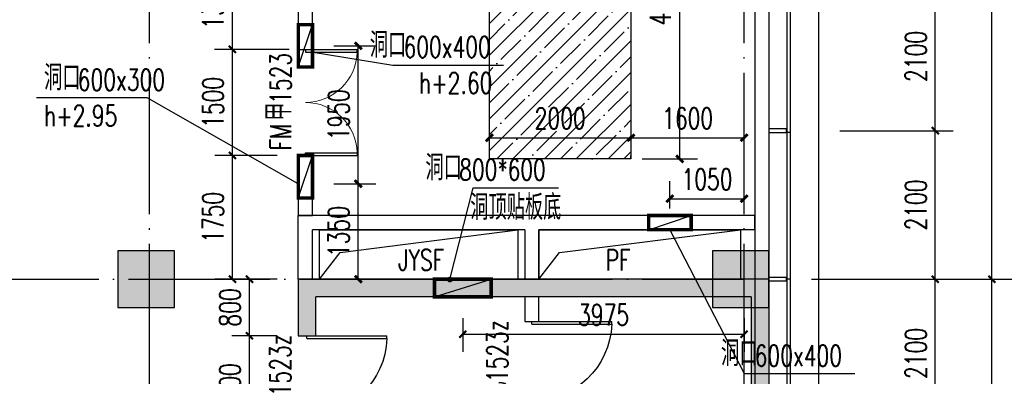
# Model space of a CAD drawing. Extents: x 797781 to 1255204, y 21234 to 1024248.
# Tile 496 of 656: x 978672 to 992583, y 479670 to 484713. Entities that reach past the tile are written whole.
import ezdxf

# ---------------------------------------------------------------- set-up
doc = ezdxf.new("R2010")
doc.units = 0
doc.header["$LTSCALE"] = 1000
doc.header["$MEASUREMENT"] = 0
doc.linetypes.add('230303生产综合楼-平面图_t8$0$DOTE', pattern=[2.42, 2, -0.2, 0.02, -0.2])
for name, color, linetype in [('230303生产综合楼-平面图_t8$0$3T_WOOD', 21, 'Continuous'), ('230303生产综合楼-平面图_t8$0$AXIS', 3, 'Continuous'), ('230303生产综合楼-平面图_t8$0$COLUMN', 40, 'Continuous'), ('230303生产综合楼-平面图_t8$0$CURTWALL', 4, 'Continuous'), ('230303生产综合楼-平面图_t8$0$DIM_LEAD', 3, 'Continuous'), ('230303生产综合楼-平面图_t8$0$DOOR_FIRE', 4, 'Continuous'), ('230303生产综合楼-平面图_t8$0$DOOR_FIRE_TEXT', 7, 'Continuous'), ('230303生产综合楼-平面图_t8$0$DOTE', 1, '230303生产综合楼-平面图_t8$0$DOTE'), ('230303生产综合楼-平面图_t8$0$PUB_DIM', 3, 'Continuous'), ('230303生产综合楼-平面图_t8$0$PUB_HATCH', 8, 'Continuous'), ('230303生产综合楼-平面图_t8$0$PUB_TEXT', 7, 'Continuous'), ('230303生产综合楼-平面图_t8$0$STAIR', 2, 'Continuous'), ('230303生产综合楼-平面图_t8$0$WALL', 40, 'Continuous'), ('230303生产综合楼-平面图_t8$0$条件', 7, 'Continuous'), ('230303生产综合楼-平面图_t8$0$板洞', 6, 'Continuous'), ('230303生产综合楼-平面图_t8$0$水管', 4, 'Continuous'), ('230303生产综合楼-平面图_t8$0$看线', 115, 'Continuous'), ('A-暖通提建筑洞口', 1, 'Continuous'), ('DIM_LEAD', 3, 'Continuous'), ('DUCT-新风设备标注', 3, 'Continuous'), ('PUB_DIM', 3, 'Continuous'), ('PUB_HATCH', 8, 'Continuous'), ('PUB_TEXT', 7, 'Continuous')]:
    doc.layers.add(name, color=color, linetype=linetype)
doc.styles.add('230303生产综合楼-平面图_t8$0$_TCH_DIM', font='SIMPLEX', dxfattribs={"bigfont": 'GBCBIG'})
doc.styles.add('230303生产综合楼-平面图_T8$0$_TCH_DIM_T3', font='SIMPLEX', dxfattribs={"width": 0.705882, "bigfont": 'GBCBIG'})
doc.styles.add('230303生产综合楼-平面图_t8$0$_TCH_WINDOW', font='SIMPLEX', dxfattribs={"height": 3.5, "bigfont": 'GBCBIG'})
doc.styles.add('_TCH_DIM', font='SIMPLEX', dxfattribs={"bigfont": 'GBCBIG'})
doc.styles.add('_TCH_DIM_T3', font='SIMPLEX', dxfattribs={"width": 0.705882, "bigfont": 'GBCBIG'})
doc.dimstyles.new('230303生产综合楼-平面图_T8$0$_TCH_ARCH&&100', dxfattribs={"dimtxt": 297.5, "dimasz": 100, "dimexe": 250, "dimexo": 300, "dimgap": 126.25, "dimtad": 1, "dimdec": 0, "dimzin": 0, "dimdsep": 46, "dimtxsty": '230303生产综合楼-平面图_T8$0$_TCH_DIM_T3', "dimblk": '230303生产综合楼-平面图_t8$0$_ArchTick', "dimcen": 0.09, "dimclrt": 7, "dimazin": 2, "dimtfac": 1, "dimtdec": 0, "dimtix": 1, "dimtmove": 2, "dimatfit": 3, "dimfxl": 1, "dimtolj": 1, "dimtzin": 0, "dimarcsym": 0})
doc.dimstyles.new('_TCH_ARCH&&100', dxfattribs={"dimtxt": 297.5, "dimasz": 100, "dimexe": 250, "dimexo": 300, "dimgap": 126.25, "dimtad": 1, "dimdec": 0, "dimzin": 0, "dimdsep": 46, "dimtxsty": '_TCH_DIM_T3', "dimblk": 'ARCHTICK', "dimcen": 0.09, "dimclrt": 7, "dimazin": 2, "dimtfac": 1, "dimtdec": 0, "dimtix": 1, "dimtmove": 2, "dimatfit": 3, "dimfxl": 1, "dimtolj": 1, "dimtzin": 0, "dimarcsym": 0})

# ---------------------------------------------------------------- blocks, each defined once
blk = doc.blocks.new('_ArchTick')
at = {"color": 0, "linetype": 'ByBlock', "const_width": 0.4}
blk.add_lwpolyline([(-0.5, -0.5), (0.5, 0.5)], dxfattribs=at)
blk = doc.blocks.new('*D6578')
at = {"layer": 'Defpoints', "color": 0, "transparency": 16777216}
for p in [(803568, 384844), (802518, 384406), (803568, 384406)]:
    blk.add_point(p, dxfattribs=at)
at = {"layer": 'PUB_DIM', "color": 0, "lineweight": -2, "transparency": 16777216}
for p, q in [((802518, 384706), (802518, 385094)), ((803568, 384706), (803568, 385094)), ((802518, 384844), (803568, 384844))]:
    blk.add_line(p, q, dxfattribs=at)
at = {"layer": 'PUB_DIM', "color": 0, "lineweight": -2, "transparency": 16777216, "xscale": 100, "yscale": 100, "zscale": 100, "rotation": 180}
blk.add_blockref('_ArchTick', (802518, 384844), dxfattribs=at)
at = {"layer": 'PUB_DIM', "color": 0, "lineweight": -2, "transparency": 16777216, "xscale": 100, "yscale": 100, "zscale": 100}
blk.add_blockref('_ArchTick', (803568, 384844), dxfattribs=at)
at = {"layer": 'PUB_DIM', "color": 7, "transparency": 16777216, "insert": (803043, 385119), "char_height": 297.5, "attachment_point": 5, "style": '_TCH_DIM_T3'}
blk.add_mtext('\\A1;1050', dxfattribs=at)
blk = doc.blocks.new('*D6583')
at = {"layer": 'Defpoints', "color": 0, "transparency": 16777216}
for p in [(797468, 385055), (798115, 385055), (797468, 383706)]:
    blk.add_point(p, dxfattribs=at)
at = {"layer": 'PUB_DIM', "color": 0, "lineweight": -2, "transparency": 16777216}
for p, q in [((797768, 385055), (798365, 385055)), ((798115, 383706), (798115, 385055)), ((797768, 383706), (798365, 383706))]:
    blk.add_line(p, q, dxfattribs=at)
at = {"layer": 'PUB_DIM', "color": 0, "lineweight": -2, "transparency": 16777216, "xscale": 100, "yscale": 100, "zscale": 100}
for p, rotation in [((798115, 385055), 90), ((798115, 383706), 270)]:
    blk.add_blockref('_ArchTick', p, dxfattribs=dict(at, rotation=rotation))
at = {"layer": 'PUB_DIM', "color": 7, "transparency": 16777216, "insert": (797840, 384380), "char_height": 297.5, "attachment_point": 5, "rotation": 90, "style": '_TCH_DIM_T3'}
blk.add_mtext('\\A1;1350', dxfattribs=at)
blk = doc.blocks.new('*D6584')
at = {"layer": 'Defpoints', "color": 0, "transparency": 16777216}
for p in [(797468, 387005), (798115, 387005), (797468, 385055)]:
    blk.add_point(p, dxfattribs=at)
at = {"layer": 'PUB_DIM', "color": 0, "lineweight": -2, "transparency": 16777216}
for p, q in [((797768, 387005), (798365, 387005)), ((798115, 385055), (798115, 387005)), ((797768, 385055), (798365, 385055))]:
    blk.add_line(p, q, dxfattribs=at)
at = {"layer": 'PUB_DIM', "color": 0, "lineweight": -2, "transparency": 16777216, "xscale": 100, "yscale": 100, "zscale": 100}
for p, rotation in [((798115, 387005), 90), ((798115, 385055), 270)]:
    blk.add_blockref('_ArchTick', p, dxfattribs=dict(at, rotation=rotation))
at = {"layer": 'PUB_DIM', "color": 7, "transparency": 16777216, "insert": (797840, 386030), "char_height": 297.5, "attachment_point": 5, "rotation": 90, "style": '_TCH_DIM_T3'}
blk.add_mtext('\\A1;1950', dxfattribs=at)
blk = doc.blocks.new('230303生产综合楼-平面图_t8$0$_ArchTick')
at = {"color": 0, "linetype": 'ByBlock', "const_width": 0.3}
blk.add_lwpolyline([(-0.5, -0.5), (0.5, 0.5)], dxfattribs=at)
blk = doc.blocks.new('*D6322')
at = {"layer": '230303生产综合楼-平面图_t8$0$PUB_DIM', "color": 0, "lineweight": -2, "transparency": 16777216}
for p, q in [((1109960, 278550), (1108906, 278550)), ((1109156, 277250), (1109156, 278550)), ((1109960, 277250), (1108906, 277250))]:
    blk.add_line(p, q, dxfattribs=at)
at = {"layer": 'Defpoints', "color": 0, "transparency": 16777216}
for p in [(1109156, 278550), (1110260, 278550), (1110260, 277250)]:
    blk.add_point(p, dxfattribs=at)
at = {"layer": '230303生产综合楼-平面图_t8$0$PUB_DIM', "color": 0, "lineweight": -2, "transparency": 16777216, "xscale": 100, "yscale": 100, "zscale": 100}
for p, rotation in [((1109156, 278550), 90), ((1109156, 277250), 270)]:
    blk.add_blockref('230303生产综合楼-平面图_t8$0$_ArchTick', p, dxfattribs=dict(at, rotation=rotation))
at = {"layer": '230303生产综合楼-平面图_t8$0$PUB_DIM', "color": 7, "transparency": 16777216, "insert": (1108881, 277900), "char_height": 297.5, "attachment_point": 5, "rotation": 90, "style": '230303生产综合楼-平面图_T8$0$_TCH_DIM_T3'}
blk.add_mtext('\\A1;1300', dxfattribs=at)
blk = doc.blocks.new('230303生产综合楼-平面图_t8$0$3WLGJ')
at = {"layer": '230303生产综合楼-平面图_t8$0$3T_WOOD'}
for points in [[(1112616, 186047), (1112616, 185997), (1112866, 185997), (1112866, 186047)], [(1112616, 183947), (1112616, 183897), (1112866, 183897), (1112866, 183947)]]:
    blk.add_lwpolyline(points, close=True, dxfattribs=at)
for points in [[(1112916, 185997), (1112866, 185997)], [(1112916, 183922), (1112866, 183922)]]:
    blk.add_lwpolyline(points, dxfattribs=at)
blk = doc.blocks.new('230303生产综合楼-平面图_t8$0$$DorLib2D$00000225')
at = {"color": 0}
for p, q in [((0.475, -0.0014), (0.475, 0.7521)), ((0.475, 0.7521), (0.5, 0.7521)), ((0.5, -0.0014), (0.5, 0.7521)), ((-0.5, 0), (-0.5, 0.252)), ((-0.475, 0.252), (-0.5, 0.252)), ((-0.475, 0), (-0.475, 0.252)), ((-0.475, 0), (-0.5, 0)), ((0.475, -0.0014), (0.5, -0.0014))]:
    blk.add_line(p, q, dxfattribs=at)
for centre, radius, start, end in [((0.5046, -0.0019), 0.7546, 92.24927, 179.72377), ((-0.5008, 0.0026), 0.2508, 359.78987, 84.09744)]:
    blk.add_arc(centre, radius, start, end, dxfattribs=at)
blk = doc.blocks.new('*D6274')
at = {"layer": '230303生产综合楼-平面图_t8$0$PUB_DIM', "color": 0, "lineweight": -2, "transparency": 16777216}
for p, q in [((808848, 182549), (808208, 182549)), ((808458, 181049), (808458, 182549)), ((808848, 181049), (808208, 181049))]:
    blk.add_line(p, q, dxfattribs=at)
at = {"layer": 'Defpoints', "color": 0, "transparency": 16777216}
for p in [(808458, 182549), (809148, 182549), (809148, 181049)]:
    blk.add_point(p, dxfattribs=at)
at = {"layer": '230303生产综合楼-平面图_t8$0$PUB_DIM', "color": 0, "lineweight": -2, "transparency": 16777216, "xscale": 100, "yscale": 100, "zscale": 100}
for p, rotation in [((808458, 182549), 90), ((808458, 181049), 270)]:
    blk.add_blockref('230303生产综合楼-平面图_t8$0$_ArchTick', p, dxfattribs=dict(at, rotation=rotation))
at = {"layer": '230303生产综合楼-平面图_t8$0$PUB_DIM', "color": 7, "transparency": 16777216, "insert": (808183, 181799), "char_height": 297.5, "attachment_point": 5, "rotation": 90, "style": '230303生产综合楼-平面图_T8$0$_TCH_DIM_T3'}
blk.add_mtext('\\A1;1500', dxfattribs=at)
blk = doc.blocks.new('*D6275')
at = {"layer": '230303生产综合楼-平面图_t8$0$PUB_DIM', "color": 0, "lineweight": -2, "transparency": 16777216}
for p, q in [((808848, 183349), (808208, 183349)), ((808458, 182549), (808458, 183349)), ((808848, 182549), (808208, 182549))]:
    blk.add_line(p, q, dxfattribs=at)
at = {"layer": 'Defpoints', "color": 0, "transparency": 16777216}
for p in [(808458, 183349), (809148, 183349), (809148, 182549)]:
    blk.add_point(p, dxfattribs=at)
at = {"layer": '230303生产综合楼-平面图_t8$0$PUB_DIM', "color": 0, "lineweight": -2, "transparency": 16777216, "xscale": 100, "yscale": 100, "zscale": 100}
for p, rotation in [((808458, 183349), 90), ((808458, 182549), 270)]:
    blk.add_blockref('230303生产综合楼-平面图_t8$0$_ArchTick', p, dxfattribs=dict(at, rotation=rotation))
at = {"layer": '230303生产综合楼-平面图_t8$0$PUB_DIM', "color": 7, "transparency": 16777216, "insert": (808183, 182949), "char_height": 297.5, "attachment_point": 5, "rotation": 90, "style": '230303生产综合楼-平面图_T8$0$_TCH_DIM_T3'}
blk.add_mtext('\\A1;800', dxfattribs=at)
blk = doc.blocks.new('*D6278')
at = {"layer": '230303生产综合楼-平面图_t8$0$PUB_DIM', "color": 0, "lineweight": -2, "transparency": 16777216}
for p, q in [((811473, 182799), (811473, 182320)), ((815448, 182799), (815448, 182320)), ((811473, 182570), (815448, 182570))]:
    blk.add_line(p, q, dxfattribs=at)
at = {"layer": 'Defpoints', "color": 0, "transparency": 16777216}
for p in [(811473, 183099), (815448, 183099), (815448, 182570)]:
    blk.add_point(p, dxfattribs=at)
at = {"layer": '230303生产综合楼-平面图_t8$0$PUB_DIM', "color": 0, "lineweight": -2, "transparency": 16777216, "xscale": 100, "yscale": 100, "zscale": 100, "rotation": 180}
blk.add_blockref('230303生产综合楼-平面图_t8$0$_ArchTick', (811473, 182570), dxfattribs=at)
at = {"layer": '230303生产综合楼-平面图_t8$0$PUB_DIM', "color": 0, "lineweight": -2, "transparency": 16777216, "xscale": 100, "yscale": 100, "zscale": 100}
blk.add_blockref('230303生产综合楼-平面图_t8$0$_ArchTick', (815448, 182570), dxfattribs=at)
at = {"layer": '230303生产综合楼-平面图_t8$0$PUB_DIM', "color": 7, "transparency": 16777216, "insert": (813461, 182845), "char_height": 297.5, "attachment_point": 5, "style": '230303生产综合楼-平面图_T8$0$_TCH_DIM_T3'}
blk.add_mtext('\\A1;3975', dxfattribs=at)
blk = doc.blocks.new('*D1624')
at = {"layer": 'Defpoints', "color": 0, "transparency": 16777216}
for p in [(987165, 487243), (987997, 487243), (987165, 482743)]:
    blk.add_point(p, dxfattribs=at)
at = {"layer": 'PUB_DIM', "color": 0, "lineweight": -2, "transparency": 16777216}
for p, q in [((987465, 487243), (988247, 487243)), ((987997, 482743), (987997, 487243)), ((987465, 482743), (988247, 482743))]:
    blk.add_line(p, q, dxfattribs=at)
at = {"layer": 'PUB_DIM', "color": 0, "lineweight": -2, "transparency": 16777216, "xscale": 100, "yscale": 100, "zscale": 100}
for p, rotation in [((987997, 487243), 90), ((987997, 482743), 270)]:
    blk.add_blockref('_ArchTick', p, dxfattribs=dict(at, rotation=rotation))
at = {"layer": 'PUB_DIM', "color": 7, "transparency": 16777216, "insert": (987722, 484993), "char_height": 297.5, "attachment_point": 5, "rotation": 90, "style": '_TCH_DIM_T3'}
blk.add_mtext('\\A1;4500', dxfattribs=at)
blk = doc.blocks.new('*D1626')
at = {"layer": 'Defpoints', "color": 0, "transparency": 16777216}
for p in [(987308, 483061), (988908, 483061), (988908, 483044)]:
    blk.add_point(p, dxfattribs=at)
at = {"layer": 'PUB_DIM', "color": 0, "lineweight": -2, "transparency": 16777216}
for p, q in [((987308, 483044), (988908, 483044)), ((987308, 482761), (987308, 482794)), ((988908, 482761), (988908, 482794))]:
    blk.add_line(p, q, dxfattribs=at)
at = {"layer": 'PUB_DIM', "color": 0, "lineweight": -2, "transparency": 16777216, "xscale": 100, "yscale": 100, "zscale": 100, "rotation": 180}
blk.add_blockref('_ArchTick', (987308, 483044), dxfattribs=at)
at = {"layer": 'PUB_DIM', "color": 0, "lineweight": -2, "transparency": 16777216, "xscale": 100, "yscale": 100, "zscale": 100}
blk.add_blockref('_ArchTick', (988908, 483044), dxfattribs=at)
at = {"layer": 'PUB_DIM', "color": 7, "transparency": 16777216, "insert": (988108, 483319), "char_height": 297.5, "attachment_point": 5, "style": '_TCH_DIM_T3'}
blk.add_mtext('\\A1;1600', dxfattribs=at)
blk = doc.blocks.new('*D1627')
at = {"layer": 'Defpoints', "color": 0, "transparency": 16777216}
for p in [(985308, 483061), (987308, 483061), (987308, 483044)]:
    blk.add_point(p, dxfattribs=at)
at = {"layer": 'PUB_DIM', "color": 0, "lineweight": -2, "transparency": 16777216}
for p, q in [((985308, 483044), (987308, 483044)), ((985308, 482761), (985308, 482794)), ((987308, 482761), (987308, 482794))]:
    blk.add_line(p, q, dxfattribs=at)
at = {"layer": 'PUB_DIM', "color": 0, "lineweight": -2, "transparency": 16777216, "xscale": 100, "yscale": 100, "zscale": 100, "rotation": 180}
blk.add_blockref('_ArchTick', (985308, 483044), dxfattribs=at)
at = {"layer": 'PUB_DIM', "color": 0, "lineweight": -2, "transparency": 16777216, "xscale": 100, "yscale": 100, "zscale": 100}
blk.add_blockref('_ArchTick', (987308, 483044), dxfattribs=at)
at = {"layer": 'PUB_DIM', "color": 7, "transparency": 16777216, "insert": (986308, 483319), "char_height": 297.5, "attachment_point": 5, "style": '_TCH_DIM_T3'}
blk.add_mtext('\\A1;2000', dxfattribs=at)
blk = doc.blocks.new('*D1659')
at = {"layer": '230303生产综合楼-平面图_t8$0$PUB_DIM', "color": 0, "lineweight": -2, "transparency": 16777216}
for p, q in [((982308, 484293), (981427, 484293)), ((981677, 482793), (981677, 484293)), ((982308, 482793), (981427, 482793))]:
    blk.add_line(p, q, dxfattribs=at)
at = {"layer": 'Defpoints', "color": 0, "transparency": 16777216}
for p in [(981677, 484293), (982608, 484293), (982608, 482793)]:
    blk.add_point(p, dxfattribs=at)
at = {"layer": '230303生产综合楼-平面图_t8$0$PUB_DIM', "color": 0, "lineweight": -2, "transparency": 16777216, "xscale": 100, "yscale": 100, "zscale": 100}
for p, rotation in [((981677, 484293), 90), ((981677, 482793), 270)]:
    blk.add_blockref('230303生产综合楼-平面图_t8$0$_ArchTick', p, dxfattribs=dict(at, rotation=rotation))
at = {"layer": '230303生产综合楼-平面图_t8$0$PUB_DIM', "color": 7, "transparency": 16777216, "insert": (981402, 483543), "char_height": 297.5, "attachment_point": 5, "rotation": 90, "style": '230303生产综合楼-平面图_T8$0$_TCH_DIM_T3'}
blk.add_mtext('\\A1;1500', dxfattribs=at)
blk = doc.blocks.new('*D1660')
at = {"layer": '230303生产综合楼-平面图_t8$0$PUB_DIM', "color": 0, "lineweight": -2, "transparency": 16777216}
for p, q in [((982308, 482793), (981427, 482793)), ((981677, 481043), (981677, 482793)), ((982308, 481043), (981427, 481043))]:
    blk.add_line(p, q, dxfattribs=at)
at = {"layer": 'Defpoints', "color": 0, "transparency": 16777216}
for p in [(981677, 482793), (982608, 482793), (982608, 481043)]:
    blk.add_point(p, dxfattribs=at)
at = {"layer": '230303生产综合楼-平面图_t8$0$PUB_DIM', "color": 0, "lineweight": -2, "transparency": 16777216, "xscale": 100, "yscale": 100, "zscale": 100}
for p, rotation in [((981677, 482793), 90), ((981677, 481043), 270)]:
    blk.add_blockref('230303生产综合楼-平面图_t8$0$_ArchTick', p, dxfattribs=dict(at, rotation=rotation))
at = {"layer": '230303生产综合楼-平面图_t8$0$PUB_DIM', "color": 7, "transparency": 16777216, "insert": (981402, 481918), "char_height": 297.5, "attachment_point": 5, "rotation": 90, "style": '230303生产综合楼-平面图_T8$0$_TCH_DIM_T3'}
blk.add_mtext('\\A1;1750', dxfattribs=at)
blk = doc.blocks.new('_FZH')
blk.add_lwpolyline([(-0.5, -0.5), (0.5, -0.5), (0.5, 0.5), (-0.5, 0.5)], close=True)
at = {"layer": 'PUB_HATCH'}
blk.add_solid([(-0.5, -0.5), (0.5, -0.5), (-0.5, 0.5), (0.5, 0.5)], dxfattribs=at)
blk = doc.blocks.new('*D1957')
at = {"layer": '230303生产综合楼-平面图_t8$0$AXIS', "color": 0, "lineweight": -2, "transparency": 16777216}
for p, q in [((990258, 481043), (991858, 481043)), ((991608, 478943), (991608, 481043)), ((990258, 478943), (991858, 478943))]:
    blk.add_line(p, q, dxfattribs=at)
at = {"layer": 'Defpoints', "color": 0, "transparency": 16777216}
for p in [(989958, 481043), (991608, 481043), (989958, 478943)]:
    blk.add_point(p, dxfattribs=at)
at = {"layer": '230303生产综合楼-平面图_t8$0$AXIS', "color": 0, "lineweight": -2, "transparency": 16777216, "xscale": 100, "yscale": 100, "zscale": 100}
for p, rotation in [((991608, 481043), 90), ((991608, 478943), 270)]:
    blk.add_blockref('230303生产综合楼-平面图_t8$0$_ArchTick', p, dxfattribs=dict(at, rotation=rotation))
at = {"layer": '230303生产综合楼-平面图_t8$0$AXIS', "color": 7, "transparency": 16777216, "insert": (991333, 479993), "char_height": 297.5, "attachment_point": 5, "rotation": 90, "style": '230303生产综合楼-平面图_T8$0$_TCH_DIM_T3'}
blk.add_mtext('\\A1;2100', dxfattribs=at)
blk = doc.blocks.new('*D1958')
at = {"layer": '230303生产综合楼-平面图_t8$0$AXIS', "color": 0, "lineweight": -2, "transparency": 16777216}
for p, q in [((990258, 483143), (991858, 483143)), ((991608, 481043), (991608, 483143)), ((990258, 481043), (991858, 481043))]:
    blk.add_line(p, q, dxfattribs=at)
at = {"layer": 'Defpoints', "color": 0, "transparency": 16777216}
for p in [(989958, 483143), (991608, 483143), (989958, 481043)]:
    blk.add_point(p, dxfattribs=at)
at = {"layer": '230303生产综合楼-平面图_t8$0$AXIS', "color": 0, "lineweight": -2, "transparency": 16777216, "xscale": 100, "yscale": 100, "zscale": 100}
for p, rotation in [((991608, 483143), 90), ((991608, 481043), 270)]:
    blk.add_blockref('230303生产综合楼-平面图_t8$0$_ArchTick', p, dxfattribs=dict(at, rotation=rotation))
at = {"layer": '230303生产综合楼-平面图_t8$0$AXIS', "color": 7, "transparency": 16777216, "insert": (991333, 482093), "char_height": 297.5, "attachment_point": 5, "rotation": 90, "style": '230303生产综合楼-平面图_T8$0$_TCH_DIM_T3'}
blk.add_mtext('\\A1;2100', dxfattribs=at)
blk = doc.blocks.new('*D1959')
at = {"layer": '230303生产综合楼-平面图_t8$0$AXIS', "color": 0, "lineweight": -2, "transparency": 16777216}
for p, q in [((990258, 485243), (991858, 485243)), ((991608, 483143), (991608, 485243)), ((990258, 483143), (991858, 483143))]:
    blk.add_line(p, q, dxfattribs=at)
at = {"layer": 'Defpoints', "color": 0, "transparency": 16777216}
for p in [(989958, 485243), (991608, 485243), (989958, 483143)]:
    blk.add_point(p, dxfattribs=at)
at = {"layer": '230303生产综合楼-平面图_t8$0$AXIS', "color": 0, "lineweight": -2, "transparency": 16777216, "xscale": 100, "yscale": 100, "zscale": 100}
for p, rotation in [((991608, 485243), 90), ((991608, 483143), 270)]:
    blk.add_blockref('230303生产综合楼-平面图_t8$0$_ArchTick', p, dxfattribs=dict(at, rotation=rotation))
at = {"layer": '230303生产综合楼-平面图_t8$0$AXIS', "color": 7, "transparency": 16777216, "insert": (991333, 484193), "char_height": 297.5, "attachment_point": 5, "rotation": 90, "style": '230303生产综合楼-平面图_T8$0$_TCH_DIM_T3'}
blk.add_mtext('\\A1;2100', dxfattribs=at)
blk = doc.blocks.new('*D2152')
at = {"layer": '230303生产综合楼-平面图_t8$0$AXIS', "color": 0, "lineweight": -2, "transparency": 16777216}
for p, q in [((989858, 481043), (992658, 481043)), ((992408, 472643), (992408, 481043)), ((989858, 472643), (992658, 472643))]:
    blk.add_line(p, q, dxfattribs=at)
at = {"layer": 'Defpoints', "color": 0, "transparency": 16777216}
for p in [(989558, 481043), (992408, 481043), (989558, 472643)]:
    blk.add_point(p, dxfattribs=at)
at = {"layer": '230303生产综合楼-平面图_t8$0$AXIS', "color": 0, "lineweight": -2, "transparency": 16777216, "xscale": 100, "yscale": 100, "zscale": 100}
for p, rotation in [((992408, 481043), 90), ((992408, 472643), 270)]:
    blk.add_blockref('230303生产综合楼-平面图_t8$0$_ArchTick', p, dxfattribs=dict(at, rotation=rotation))
at = {"layer": '230303生产综合楼-平面图_t8$0$AXIS', "color": 7, "transparency": 16777216, "insert": (992133, 476843), "char_height": 297.5, "attachment_point": 5, "rotation": 90, "style": '230303生产综合楼-平面图_T8$0$_TCH_DIM_T3'}
blk.add_mtext('\\A1;8400', dxfattribs=at)
blk = doc.blocks.new('*D2153')
at = {"layer": '230303生产综合楼-平面图_t8$0$AXIS', "color": 0, "lineweight": -2, "transparency": 16777216}
for p, q in [((989858, 489443), (992658, 489443)), ((992408, 481043), (992408, 489443)), ((989858, 481043), (992658, 481043))]:
    blk.add_line(p, q, dxfattribs=at)
at = {"layer": 'Defpoints', "color": 0, "transparency": 16777216}
for p in [(989558, 489443), (992408, 489443), (989558, 481043)]:
    blk.add_point(p, dxfattribs=at)
at = {"layer": '230303生产综合楼-平面图_t8$0$AXIS', "color": 0, "lineweight": -2, "transparency": 16777216, "xscale": 100, "yscale": 100, "zscale": 100}
for p, rotation in [((992408, 489443), 90), ((992408, 481043), 270)]:
    blk.add_blockref('230303生产综合楼-平面图_t8$0$_ArchTick', p, dxfattribs=dict(at, rotation=rotation))
at = {"layer": '230303生产综合楼-平面图_t8$0$AXIS', "color": 7, "transparency": 16777216, "insert": (992133, 485243), "char_height": 297.5, "attachment_point": 5, "rotation": 90, "style": '230303生产综合楼-平面图_T8$0$_TCH_DIM_T3'}
blk.add_mtext('\\A1;8400', dxfattribs=at)
blk = doc.blocks.new('*D2155')
at = {"layer": '230303生产综合楼-平面图_t8$0$AXIS', "color": 0, "lineweight": -2, "transparency": 16777216}
for p, q in [((990158, 492743), (993458, 492743)), ((993208, 469343), (993208, 492743)), ((990158, 469343), (993458, 469343))]:
    blk.add_line(p, q, dxfattribs=at)
at = {"layer": 'Defpoints', "color": 0, "transparency": 16777216}
for p in [(989858, 492743), (993208, 492743), (989858, 469343)]:
    blk.add_point(p, dxfattribs=at)
at = {"layer": '230303生产综合楼-平面图_t8$0$AXIS', "color": 0, "lineweight": -2, "transparency": 16777216, "xscale": 100, "yscale": 100, "zscale": 100}
for p, rotation in [((993208, 492743), 90), ((993208, 469343), 270)]:
    blk.add_blockref('230303生产综合楼-平面图_t8$0$_ArchTick', p, dxfattribs=dict(at, rotation=rotation))
at = {"layer": '230303生产综合楼-平面图_t8$0$AXIS', "color": 7, "transparency": 16777216, "insert": (992933, 481043), "char_height": 297.5, "attachment_point": 5, "rotation": 90, "style": '230303生产综合楼-平面图_T8$0$_TCH_DIM_T3'}
blk.add_mtext('\\A1;23400', dxfattribs=at)
blk = doc.blocks.new('230303生产综合楼-平面图_t8$0$$DorLib2D$00000002')
for p, q in [((-0.5, 0), (-0.5, 0.4875)), ((-0.475, 0.4875), (-0.5, 0.4875)), ((-0.475, 0), (-0.475, 0.4875)), ((0.475, 0), (0.475, 0.4875)), ((0.475, 0.4875), (0.5, 0.4875)), ((0.5, 0), (0.5, 0.4875)), ((-0.5, 0), (-0.475, 0)), ((0.5, 0), (0.475, 0))]:
    blk.add_line(p, q)
at = {"lineweight": 13}
for centre, start, end in [((-0.4875, 0), 0, 88.53072), ((0.4875, 0), 91.46928, 180)]:
    blk.add_arc(centre, 0.4875, start, end, dxfattribs=at)
blk = doc.blocks.new('3FND33')
at = {"layer": 'A-暖通提建筑洞口', "const_width": 50}
for points in [[(797467.8, 387305.8), (797467.8, 386705.8), (797267.8, 386705.8), (797267.8, 387305.8)], [(797467.8, 385453.9), (797467.8, 384853.9), (797267.8, 384853.9), (797267.8, 385453.9)], [(802218.3, 384605.7), (802818.3, 384605.7), (802818.3, 384405.7), (802218.3, 384405.7)]]:
    blk.add_lwpolyline(points, close=True, dxfattribs=at)
at = {"layer": 'A-暖通提建筑洞口'}
for points in [[(797267.8, 386705.8), (797467.8, 387305.8)], [(797267.8, 384853.9), (797467.8, 385453.9)], [(802218.3, 384405.7), (802818.3, 384605.7)]]:
    blk.add_lwpolyline(points, dxfattribs=at)
at = {"layer": 'DIM_LEAD'}
for p, q in [((797477.2, 386918.2), (798605.6, 386733.4)), ((798605.6, 386733.4), (800169.1, 386733.4)), ((795133.9, 386271.2), (793570.4, 386271.2)), ((797267.8, 385055.2), (795133.9, 386271.2)), ((797267.8, 385055.2), (795133.9, 386271.2)), ((802518.3, 384405.7), (803567.8, 382372)), ((803567.8, 382372), (805131.3, 382372))]:
    blk.add_line(p, q, dxfattribs=at)
at = {"layer": 'PUB_TEXT', "style": '_TCH_DIM'}
for p in [(798277.5, 386838.4), (793675.4, 386376.2), (803239.7, 382477)]:
    blk.add_text('洞口', height=357.45, dxfattribs=at).set_placement(p)
at = {"layer": 'PUB_TEXT', "style": '_TCH_DIM', "width": 0.705882}
for s, p in [('600x400', (798754.1, 386838.4)), ('600x300', (794152, 386376.2)), ('h+2.60', (798974.1, 386330.9)), ('h+2.95', (793675.4, 385868.7)), ('600x400', (803716.3, 382477))]:
    blk.add_text(s, height=297.5, dxfattribs=at).set_placement(p)
at = {"layer": 'PUB_DIM'}
for p1, p2, distance, picture, middle in [((797467.8, 385055.2), (797467.8, 387004.8), -647.5, '*D6584', (797840.3, 386030)), ((802518.264, 384405.6839), (803567.8211, 384405.6839), 438.0204, '*D6578', (803043.0425, 385118.7044)), ((797467.8215, 383705.6839), (797467.8215, 385055.1888), -647.5262, '*D6583', (797840.3477, 384380.4364))]:
    dim = blk.add_aligned_dim(p1=p1, p2=p2, distance=distance, dimstyle='_TCH_ARCH&&100', dxfattribs=at)
    dim.commit()
    dim.dimension.update_dxf_attribs({"geometry": picture, "text_midpoint": middle})
blk = doc.blocks.new('230303生产综合楼-平面图_t8$0$4-XHS')
at = {"layer": '230303生产综合楼-平面图_t8$0$PUB_DIM'}
dim = blk.add_aligned_dim(p1=(1110260, 277249.5), p2=(1110260, 278549.6), distance=1103.7, dimstyle='230303生产综合楼-平面图_T8$0$_TCH_ARCH&&100', dxfattribs=at)
dim.commit()
dim.dimension.update_dxf_attribs({"geometry": '*D6322', "text_midpoint": (1108881.3, 277899.6)})
blk = doc.blocks.new('230303生产综合楼-平面图_t8$0$HXT-3')
at = {"layer": '230303生产综合楼-平面图_t8$0$PUB_HATCH'}
for points in [[(809148.3, 183348.9), (809148.3, 182548.9), (809398.3, 182548.9), (809398.3, 183098.9)], [(812448.3, 183098.9), (812448.3, 183348.9), (809148.3, 183348.9), (809398.3, 183098.9)], [(815548.3, 183098.9), (815798.3, 183348.9), (812448.3, 183348.9), (812448.3, 183098.9)], [(815798.3, 183348.9), (815548.3, 183098.9), (815548.3, 181248.9), (815798.3, 181248.9)]]:
    blk.add_hatch(color=256, dxfattribs=at).paths.add_polyline_path(points)
at = {"layer": '230303生产综合楼-平面图_t8$0$DIM_LEAD'}
for p, q in [((811290.3, 183343), (811620.9, 184643.1)), ((811620.9, 184643.1), (812826.2, 184643.1))]:
    blk.add_line(p, q, dxfattribs=at)
at = {"layer": '230303生产综合楼-平面图_t8$0$DIM_LEAD', "const_width": 40}
blk.add_lwpolyline([(811285.4, 183323.6, 1), (811295.2, 183362.4, 1)], format="xyb", close=True, dxfattribs=at)
at = {"layer": '230303生产综合楼-平面图_t8$0$STAIR'}
blk.add_line((815448.3, 175298.9), (815448.3, 182998.9), dxfattribs=at)
at = {"layer": '230303生产综合楼-平面图_t8$0$WALL'}
for p, q in [((809148.3, 183348.9), (809148.3, 184248.9)), ((812448.3, 184248.9), (809148.3, 184248.9)), ((815598.3, 184248.9), (812448.3, 184248.9)), ((815598.3, 184048.9), (815598.3, 184248.9)), ((809348.3, 183348.9), (809348.3, 184048.9)), ((812348.3, 184048.9), (809348.3, 184048.9)), ((812348.3, 184048.9), (812348.3, 183348.9)), ((812548.3, 184048.9), (812548.3, 183348.9)), ((815598.3, 184048.9), (812548.3, 184048.9)), ((809148.3, 183348.9), (809148.3, 182548.9)), ((812448.3, 183348.9), (809148.3, 183348.9)), ((815798.3, 183348.9), (812448.3, 183348.9)), ((815798.3, 183348.9), (815798.3, 181248.9)), ((809398.3, 182548.9), (809398.3, 183098.9)), ((812448.3, 183098.9), (809398.3, 183098.9)), ((812348.3, 183098.9), (812348.3, 182748.9)), ((815548.3, 183098.9), (812448.3, 183098.9)), ((812548.3, 182748.9), (812548.3, 183098.9)), ((815548.3, 183098.9), (815548.3, 181248.9)), ((812348.3, 182748.9), (812548.3, 182748.9)), ((809148.3, 182548.9), (809398.3, 182548.9))]:
    blk.add_line(p, q, dxfattribs=at)
at = {"layer": '230303生产综合楼-平面图_t8$0$条件', "color": 1, "const_width": 50}
blk.add_lwpolyline([(811073, 183098.9), (811073, 183348.9), (811873, 183348.9), (811873, 183098.9), (811073, 183098.9)], dxfattribs=at)
at = {"layer": '230303生产综合楼-平面图_t8$0$条件', "color": 1}
blk.add_lwpolyline([(811073, 183098.9), (811873, 183348.9)], dxfattribs=at)
at = {"layer": '230303生产综合楼-平面图_t8$0$板洞'}
for points in [[(812248.3, 183348.9), (809448.3, 183348.9), (809448.3, 184048.9), (812248.3, 184048.9)], [(815398.3, 183348.9), (812548.3, 183348.9), (812548.3, 184048.9), (815398.3, 184048.9)]]:
    blk.add_lwpolyline(points, close=True, dxfattribs=at)
for points in [[(809448.3, 183348.9), (809740.4, 183728.7), (812248.3, 184048.9)], [(812548.3, 183348.9), (812840.4, 183728.7), (815398.3, 184048.9)]]:
    blk.add_lwpolyline(points, dxfattribs=at)
at = {"layer": '230303生产综合楼-平面图_t8$0$DOOR_FIRE', "xscale": -1500, "yscale": 1500}
for p, zscale, rotation in [((812448.3, 181998.9), 200, 270.0000000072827), ((809273.3, 181798.9), 250, 269.9999999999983)]:
    blk.add_blockref('230303生产综合楼-平面图_t8$0$$DorLib2D$00000225', p, dxfattribs=dict(at, zscale=zscale, rotation=rotation))
at = {"layer": '230303生产综合楼-平面图_t8$0$DOOR_FIRE_TEXT', "style": '230303生产综合楼-平面图_t8$0$_TCH_WINDOW', "width": 0.705882}
for p in [(812110.8, 181893.1), (809043.4, 181693.1)]:
    blk.add_text('1523z', height=297.5, rotation=90, dxfattribs=at).set_placement(p)
at = {"layer": '230303生产综合楼-平面图_t8$0$DOOR_FIRE_TEXT', "style": '230303生产综合楼-平面图_t8$0$_TCH_WINDOW'}
blk.add_text('乙', height=357.4, rotation=90, dxfattribs=at).set_placement((812110.8, 181654.8))
at = {"layer": '230303生产综合楼-平面图_t8$0$PUB_TEXT', "style": '230303生产综合楼-平面图_t8$0$_TCH_DIM'}
for s, p in [('洞口', (810944.6, 184748.1)), ('洞顶贴板底', (811578.1, 184188.1))]:
    blk.add_text(s, height=357.45, dxfattribs=at).set_placement(p)
at = {"layer": '230303生产综合楼-平面图_t8$0$PUB_TEXT', "style": '230303生产综合楼-平面图_t8$0$_TCH_DIM', "width": 0.705882}
for s, p in [('800*600', (811421.2, 184748.1)), ('JYSF', (810560.1, 183470.9)), ('PF', (813490.8, 183470.9))]:
    blk.add_text(s, height=297.5, dxfattribs=at).set_placement(p)
at = {"layer": '230303生产综合楼-平面图_t8$0$PUB_DIM'}
for p1, p2, distance, picture, middle in [((809148.3, 182548.9), (809148.3, 183348.9), 690.7, '*D6275', (808182.7, 182948.9)), ((811473, 183098.9), (815448.3, 183098.9), -528.6, '*D6278', (813460.7, 182845.4)), ((809148.3, 181048.9), (809148.3, 182548.9), 690.7, '*D6274', (808182.7, 181798.9))]:
    dim = blk.add_aligned_dim(p1=p1, p2=p2, distance=distance, dimstyle='230303生产综合楼-平面图_T8$0$_TCH_ARCH&&100', dxfattribs=at)
    dim.commit()
    dim.dimension.update_dxf_attribs({"geometry": picture, "text_midpoint": middle})

msp = doc.modelspace()

# ---------------------------------------------------------------- hatches: boundary and pattern name
at = {"layer": 'PUB_HATCH'}
h = msp.add_hatch(dxfattribs=at)
h.set_pattern_fill('ANSI35', color=256, scale=100)
h.set_pattern_definition([(45, (0, 0), (-224.5064, 224.5064), []), (45, (224.5, 0), (-224.5064, 224.5064), [396.875, -79.375, 0, -79.375])])
h.paths.add_polyline_path([(985308, 487243.3), (987308, 487243.3), (987308, 482743.3), (985308, 482743.3)])

# ---------------------------------------------------------------- linework, layer by layer
at = {"layer": '230303生产综合楼-平面图_t8$0$AXIS'}
for p, q in [((989898, 481043.2), (993898, 481043.2)), ((989908, 481043.2), (993908, 481043.2))]:
    msp.add_line(p, q, dxfattribs=at)
at = {"layer": '230303生产综合楼-平面图_t8$0$CURTWALL'}
for points in [[(895858, 495426.4), (921708, 492743.2), (989558, 492743.2), (989558, 469343.2), (921708, 469343.2), (895858, 472023.1)], [(895908, 495370.9), (921705.4, 492693.2), (989508, 492693.2), (989508, 469393.2), (921710.6, 469393.2), (895908, 472068.2)], [(896158, 495093.7), (921692.5, 492443.2), (989258, 492443.2), (989258, 469643.2), (921723.5, 469643.2), (896158, 472293.6)]]:
    msp.add_lwpolyline(points, close=True, dxfattribs=at)
at = {"layer": '230303生产综合楼-平面图_t8$0$DOTE'}
for p, q in [((980508, 467443.2), (980508, 495443.2)), ((988908, 467443.2), (988908, 495443.2)), ((895508, 481043.2), (988908, 481043.2))]:
    msp.add_line(p, q, dxfattribs=at)
at = {"layer": '230303生产综合楼-平面图_t8$0$PUB_HATCH', "color": 8}
msp.add_lwpolyline([(896358, 478943.2), (896358, 494871.8), (921682.1, 492243.2), (989058, 492243.2), (989058, 478943.2)], dxfattribs=at)
at = {"layer": '230303生产综合楼-平面图_t8$0$WALL'}
for p, q in [((989058, 488993.2), (989058, 481443.2)), ((989258, 488993.2), (989258, 481443.2)), ((982608, 486343.2), (982608, 484293.2)), ((982808, 484293.2), (982808, 486243.2)), ((982608, 484293.2), (982808, 484293.2)), ((982808, 482793.2), (982608, 482793.2)), ((982608, 482793.2), (982608, 481943.2)), ((982808, 481943.2), (982808, 482793.2)), ((982608, 481943.2), (982808, 481943.2))]:
    msp.add_line(p, q, dxfattribs=at)
at = {"layer": '230303生产综合楼-平面图_t8$0$看线'}
msp.add_lwpolyline([(895458, 495870.7), (921394.7, 493143.2), (989958, 493143.2), (989958, 468943.2), (921321.3, 468943.2), (895458, 471663)], close=True, dxfattribs=at)
at = {"layer": 'DUCT-新风设备标注'}
msp.add_lwpolyline([(985308, 487243.3), (987308, 487243.3), (987308, 482743.3), (985308, 482743.3)], close=True, dxfattribs=at)

# ---------------------------------------------------------------- block references
for name, p in [('230303生产综合楼-平面图_t8$0$3WLGJ', (-123358.3, 297121.3)), ('3FND33', (185340.2, 97337.5)), ('230303生产综合楼-平面图_t8$0$4-XHS', (-127479.6, 207043.7))]:
    msp.add_blockref(name, p)
at = {"layer": '230303生产综合楼-平面图_t8$0$COLUMN', "xscale": 800, "yscale": 800, "zscale": 800}
for p in [(980458, 481043.2), (988858, 481043.2)]:
    msp.add_blockref('_FZH', p, dxfattribs=at)
at = {"layer": '230303生产综合楼-平面图_t8$0$DOOR_FIRE', "xscale": 1500, "yscale": -1500, "zscale": 200, "rotation": 90}
msp.add_blockref('230303生产综合楼-平面图_t8$0$$DorLib2D$00000002', (982708, 483543.2), dxfattribs=at)
at = {"layer": '230303生产综合楼-平面图_t8$0$水管'}
msp.add_blockref('230303生产综合楼-平面图_t8$0$HXT-3', (173459.7, 297694.3), dxfattribs=at)

# ---------------------------------------------------------------- texts
at = {"layer": '230303生产综合楼-平面图_t8$0$DOOR_FIRE_TEXT', "style": '230303生产综合楼-平面图_t8$0$_TCH_WINDOW', "width": 0.705882}
for s, p in [('1523', (982508, 483522.3)), ('FM', (982508, 482864.1))]:
    msp.add_text(s, height=297.5, rotation=90, dxfattribs=at).set_placement(p)
at = {"layer": '230303生产综合楼-平面图_t8$0$DOOR_FIRE_TEXT', "style": '230303生产综合楼-平面图_t8$0$_TCH_WINDOW'}
msp.add_text('甲', height=357.4, rotation=90, dxfattribs=at).set_placement((982508, 483284.1))

# ---------------------------------------------------------------- dimensions: what is measured, and where the dimension line sits
at = {"layer": '230303生产综合楼-平面图_t8$0$AXIS'}
for p1, p2, distance, picture, middle in [((989858, 469343.2), (989858, 492743.2), -3350, '*D2155', (992933, 481043.2)), ((989558, 481043.2), (989558, 489443.2), -2850, '*D2153', (992133, 485243.2)), ((989958, 483143.2), (989958, 485243.2), -1650, '*D1959', (991333, 484193.2)), ((989958, 481043.2), (989958, 483143.2), -1650, '*D1958', (991333, 482093.2)), ((989558, 472643.2), (989558, 481043.2), -2850, '*D2152', (992133, 476843.2)), ((989958, 478943.2), (989958, 481043.2), -1650, '*D1957', (991333, 479993.2))]:
    dim = msp.add_aligned_dim(p1=p1, p2=p2, distance=distance, dimstyle='230303生产综合楼-平面图_T8$0$_TCH_ARCH&&100', dxfattribs=at)
    dim.commit()
    dim.dimension.update_dxf_attribs({"geometry": picture, "text_midpoint": middle})
at = {"layer": '230303生产综合楼-平面图_t8$0$PUB_DIM'}
for p1, p2, picture, middle in [((982608, 482793.2), (982608, 484293.2), '*D1659', (981401.7, 483543.2)), ((982608, 481043.2), (982608, 482793.2), '*D1660', (981401.7, 481918.2))]:
    dim = msp.add_aligned_dim(p1=p1, p2=p2, distance=931.4, dimstyle='230303生产综合楼-平面图_T8$0$_TCH_ARCH&&100', dxfattribs=at)
    dim.commit()
    dim.dimension.update_dxf_attribs({"geometry": picture, "text_midpoint": middle})
at = {"layer": 'PUB_DIM'}
for p1, p2, distance, picture, middle in [((987164.6, 482743.3), (987164.6, 487243.3), -832.1, '*D1624', (987721.7, 484993.3)), ((985308, 483061), (987308, 483061), -17.2, '*D1627', (986308, 483318.8)), ((987308, 483061), (988908, 483061), -17.2, '*D1626', (988108, 483318.8))]:
    dim = msp.add_aligned_dim(p1=p1, p2=p2, distance=distance, dimstyle='_TCH_ARCH&&100', dxfattribs=at)
    dim.commit()
    dim.dimension.update_dxf_attribs({"geometry": picture, "text_midpoint": middle})

doc.saveas('drawing.dxf')
